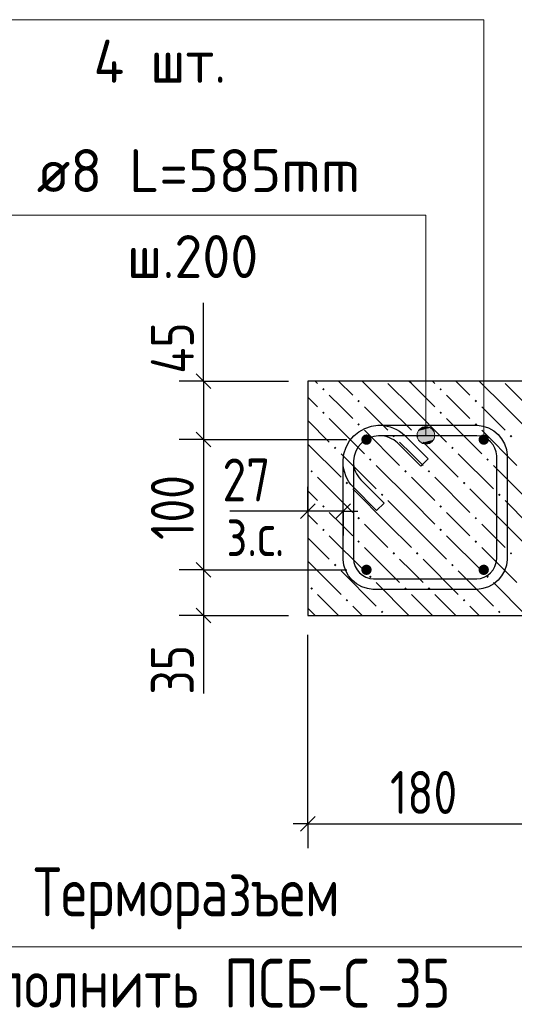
# Model space of a CAD drawing. Header units: millimetres. Extents: x 40580 to 1168286, y -220995 to 81020.
# Tile 302 of 419: x 771610 to 774141, y -121306 to -116265. Entities that reach past the tile are written whole.
import ezdxf

# ---------------------------------------------------------------- set-up
doc = ezdxf.new("R2010")
doc.units = ezdxf.units.MM
for name, color, linetype, lineweight in [('Standard', 7, 'Continuous', 25), ('ЖБ Перекрытие верхний уровень', 7, 'Continuous', 35), ('Позиционная метка линия выноска', 7, 'Continuous', 13), ('Примечания', 7, 'Continuous', 13), ('Ребро вкладыша арматура S1', 52, 'Continuous', 25), ('Ребро вкладыша арматура поперечная AW', 52, 'Continuous', 25)]:
    doc.layers.add(name, color=color, linetype=linetype, lineweight=lineweight)
doc.layers.add('Размерная выноска', color=7, linetype='Continuous')
doc.styles.add('GOST 2.304', font='isocpeur.ttf', dxfattribs={"width": 0.8})
doc.styles.add('GOST 2.304-81', font='txt')
doc.styles.add('ISOCPEUR', font='isocpeur.ttf')

msp = doc.modelspace()

# ---------------------------------------------------------------- hatches: boundary and pattern name
at = {"layer": 'ЖБ Перекрытие верхний уровень', "linetype": 'Continuous', "lineweight": -3, "transparency": 33554687}
for points in [[(773158.1, -118157.5), (773164.6, -118151), (773171.1, -118157.5), (773164.6, -118164)], [(773758.1, -118157.5), (773764.6, -118151), (773771.1, -118157.5), (773764.6, -118164)], [(773338.1, -118217.5), (773344.6, -118211), (773351.1, -118217.5), (773344.6, -118224)], [(773938.1, -118217.5), (773944.6, -118211), (773951.1, -118217.5), (773944.6, -118224)], [(773158.1, -118277.5), (773164.6, -118271), (773171.1, -118277.5), (773164.6, -118284)], [(773758.1, -118277.5), (773764.6, -118271), (773771.1, -118277.5), (773764.6, -118284)], [(773338.1, -118337.5), (773344.6, -118331), (773351.1, -118337.5), (773344.6, -118344)], [(773938.1, -118337.5), (773944.6, -118331), (773951.1, -118337.5), (773944.6, -118344)], [(773518, -118397.5), (773524.6, -118391), (773531.1, -118397.5), (773524.6, -118404)], [(773638.1, -118397.5), (773644.6, -118391), (773651.1, -118397.5), (773644.6, -118404)], [(774118, -118397.5), (774124.6, -118391), (774131.1, -118397.5), (774124.6, -118404)], [(773218, -118457.5), (773224.6, -118451), (773231.1, -118457.5), (773224.6, -118464)], [(773818, -118457.5), (773824.6, -118451), (773831.1, -118457.5), (773824.6, -118464)], [(773398, -118517.5), (773404.6, -118511), (773411.1, -118517.5), (773404.6, -118524)], [(773998, -118517.5), (774004.6, -118511), (774011.1, -118517.5), (774004.6, -118524)], [(773098, -118577.5), (773104.6, -118571), (773111.1, -118577.5), (773104.6, -118584)], [(773578.1, -118577.5), (773584.5, -118571), (773591.1, -118577.5), (773584.5, -118584)], [(773698, -118577.5), (773704.6, -118571), (773711.1, -118577.5), (773704.6, -118584)], [(773278.1, -118637.5), (773284.5, -118631), (773291.1, -118637.5), (773284.5, -118644)], [(773878.1, -118637.5), (773884.5, -118631), (773891.1, -118637.5), (773884.5, -118644)], [(773458.1, -118697.5), (773464.6, -118691), (773471.1, -118697.5), (773464.6, -118704)], [(774058.1, -118697.5), (774064.6, -118691), (774071.1, -118697.5), (774064.6, -118704)], [(773158.1, -118757.5), (773164.6, -118751), (773171.1, -118757.5), (773164.6, -118764)], [(773758.1, -118757.5), (773764.6, -118751), (773771.1, -118757.5), (773764.6, -118764)], [(773338.1, -118817.5), (773344.6, -118811), (773351.1, -118817.5), (773344.6, -118824)], [(773938.1, -118817.5), (773944.6, -118811), (773951.1, -118817.5), (773944.6, -118824)], [(773158.1, -118877.5), (773164.6, -118871), (773171.1, -118877.5), (773164.6, -118884)], [(773758.1, -118877.5), (773764.6, -118871), (773771.1, -118877.5), (773764.6, -118884)], [(773338.1, -118937.5), (773344.6, -118931), (773351.1, -118937.5), (773344.6, -118944)], [(773938.1, -118937.5), (773944.6, -118931), (773951.1, -118937.5), (773944.6, -118944)], [(773518, -118997.5), (773524.6, -118991), (773531.1, -118997.5), (773524.6, -119004)], [(773638.1, -118997.5), (773644.6, -118991), (773651.1, -118997.5), (773644.6, -119004)], [(774118, -118997.5), (774124.6, -118991), (774131.1, -118997.5), (774124.6, -119004)], [(773218, -119057.5), (773224.6, -119051), (773231.1, -119057.5), (773224.6, -119064)], [(773818, -119057.5), (773824.6, -119051), (773831.1, -119057.5), (773824.6, -119064)], [(773398, -119117.5), (773404.6, -119111), (773411.1, -119117.5), (773404.6, -119124)], [(773998, -119117.5), (774004.6, -119111), (774011.1, -119117.5), (774004.6, -119124)], [(773098, -119177.5), (773104.6, -119171), (773111.1, -119177.5), (773104.6, -119184)], [(773578.1, -119177.5), (773584.5, -119171), (773591.1, -119177.5), (773584.5, -119184)], [(773698, -119177.5), (773704.6, -119171), (773711.1, -119177.5), (773704.6, -119184)], [(773278.1, -119237.5), (773284.5, -119231), (773291.1, -119237.5), (773284.5, -119244)], [(773878.1, -119237.5), (773884.5, -119231), (773891.1, -119237.5), (773884.5, -119244)], [(773458.1, -119297.5), (773464.6, -119291), (773471.1, -119297.5), (773464.6, -119304)], [(774058.1, -119297.5), (774064.6, -119291), (774071.1, -119297.5), (774064.6, -119304)]]:
    msp.add_hatch(color=7, dxfattribs=at).paths.add_polyline_path(points, flags=16)
at = {"layer": 'Позиционная метка линия выноска', "linetype": 'Continuous', "lineweight": 13, "transparency": 33554687}
for points in [[(773711.6, -118354.6), (773666.6, -118354.6), (773650.4, -118370.8)], [(773711.6, -118354.6), (773650.4, -118370.8), (773727.8, -118370.8)], [(773666.6, -118354.6), (773711.6, -118354.6), (773689.1, -118348.3)], [(773727.8, -118370.8), (773650.4, -118370.8), (773644.1, -118393.3)], [(773727.8, -118370.8), (773644.1, -118393.3), (773734.1, -118393.3)], [(773734.1, -118393.3), (773644.1, -118393.3), (773650.4, -118415.8)], [(773734.1, -118393.3), (773650.4, -118415.8), (773727.8, -118415.8)], [(773727.8, -118415.8), (773650.4, -118415.8), (773666.6, -118432)], [(773727.8, -118415.8), (773666.6, -118432), (773711.6, -118432)], [(773711.6, -118432), (773666.6, -118432), (773689.1, -118438.3)]]:
    msp.add_hatch(color=7, dxfattribs=at).paths.add_polyline_path(points)
at = {"layer": 'Ребро вкладыша арматура S1', "linetype": 'Continuous', "lineweight": 25, "transparency": 33554687}
for points in [[(773411.6, -118415.1), (773409.6, -118404.9), (773403.8, -118396.2), (773395.2, -118390.5), (773385, -118388.4), (773374.8, -118390.5), (773366.1, -118396.2), (773360.3, -118404.9), (773358.3, -118415.1), (773360.3, -118425.3), (773366.1, -118434), (773374.8, -118439.7), (773385, -118441.8), (773395.2, -118439.7), (773403.8, -118434), (773409.6, -118425.3)], [(774011.6, -118415.1), (774009.6, -118404.9), (774003.8, -118396.2), (773995.2, -118390.5), (773985, -118388.4), (773974.8, -118390.5), (773966.1, -118396.2), (773960.3, -118404.9), (773958.3, -118415.1), (773960.3, -118425.3), (773966.1, -118434), (773974.8, -118439.7), (773985, -118441.8), (773995.2, -118439.7), (774003.8, -118434), (774009.6, -118425.3)], [(773411.6, -119081.8), (773409.6, -119071.6), (773403.8, -119062.9), (773395.2, -119057.1), (773385, -119055.1), (773374.8, -119057.1), (773366.1, -119062.9), (773360.3, -119071.6), (773358.3, -119081.8), (773360.3, -119092), (773366.1, -119100.6), (773374.8, -119106.4), (773385, -119108.4), (773395.2, -119106.4), (773403.8, -119100.6), (773409.6, -119092)], [(774011.6, -119081.8), (774009.6, -119071.6), (774003.8, -119062.9), (773995.2, -119057.1), (773985, -119055.1), (773974.8, -119057.1), (773966.1, -119062.9), (773960.3, -119071.6), (773958.3, -119081.8), (773960.3, -119092), (773966.1, -119100.6), (773974.8, -119106.4), (773985, -119108.4), (773995.2, -119106.4), (774003.8, -119100.6), (774009.6, -119092)]]:
    msp.add_hatch(color=7, dxfattribs=at).paths.add_polyline_path(points)

# ---------------------------------------------------------------- linework, layer by layer
at = {"layer": 'Standard', "color": 7, "linetype": 'Continuous', "lineweight": -3, "transparency": 33554687}
for p, q in [((772551.6, -118115.1), (772551.6, -118040.1)), ((772551.6, -118415.1), (772551.6, -119081.8)), ((773085, -118781.8), (773010, -118781.8)), ((773265, -118781.8), (773085, -118781.8)), ((773265, -118781.8), (773340, -118781.8)), ((772551.6, -119081.8), (772551.6, -119315.1)), ((772551.6, -119315.1), (772551.6, -119390.1)), ((773085, -120381.8), (773010, -120381.8)), ((773085, -120381.8), (774285, -120381.8))]:
    msp.add_line(p, q, dxfattribs=at)
at = {"layer": 'Standard', "color": 251, "linetype": 'Continuous', "lineweight": -3, "true_color": 0x656565, "transparency": 33554687}
for p, q in [((772551.6, -118115.1), (772426.6, -118115.1)), ((772551.6, -118115.1), (772676.6, -118115.1)), ((772551.6, -118115.1), (772985, -118115.1)), ((772551.6, -118415.1), (772426.6, -118415.1)), ((772551.6, -118415.1), (772676.6, -118415.1)), ((772551.6, -118415.1), (773285, -118415.1)), ((773085, -118781.8), (773085, -118656.8)), ((773265, -118781.8), (773265, -118656.8)), ((773085, -118781.8), (773085, -118906.8)), ((773085, -118781.8), (773085, -119081.8)), ((773265, -118781.8), (773265, -118906.8)), ((773265, -118781.8), (773265, -118781.8)), ((772551.6, -119081.8), (772426.6, -119081.8)), ((772551.6, -119081.8), (772676.6, -119081.8)), ((772551.6, -119081.8), (773285, -119081.8)), ((772551.6, -119315.1), (772426.6, -119315.1)), ((772551.6, -119315.1), (772676.6, -119315.1)), ((772551.6, -119315.1), (772985, -119315.1)), ((773085, -120381.8), (773085, -119415.1)), ((773085, -120381.8), (773085, -120256.8)), ((773085, -120381.8), (773085, -120506.8))]:
    msp.add_line(p, q, dxfattribs=at)
at = {"layer": 'Standard', "color": 7, "linetype": 'Continuous', "lineweight": 25, "transparency": 33554687}
for p, q in [((772514.1, -118077.6), (772589.1, -118152.6)), ((772514.1, -118377.6), (772589.1, -118452.6)), ((773122.5, -118744.3), (773047.5, -118819.3)), ((773302.5, -118744.3), (773227.5, -118819.3)), ((772514.1, -119044.3), (772589.1, -119119.3)), ((772514.1, -119277.6), (772589.1, -119352.6)), ((773047.5, -120419.3), (773122.5, -120344.3))]:
    msp.add_line(p, q, dxfattribs=at)
at = {"layer": 'Standard', "color": 7, "linetype": 'Continuous', "lineweight": -3, "transparency": 33554687}
msp.add_lwpolyline([(772551.6, -118115.1), (772551.6, -118118.7), (772551.6, -118118.7), (772551.6, -118415.1)], dxfattribs=at)
at = {"layer": 'ЖБ Перекрытие верхний уровень', "color": 7, "linetype": 'Continuous', "lineweight": 25, "transparency": 33554687}
for p, q in [((773085, -118115.1), (773085, -119315.1)), ((774285, -118115.1), (773085, -118115.1)), ((773085, -119315.1), (774285, -119315.1))]:
    msp.add_line(p, q, dxfattribs=at)
at = {"layer": 'ЖБ Перекрытие верхний уровень', "color": 9, "linetype": 'Continuous', "lineweight": -3, "true_color": 0xc7c7c7, "transparency": 33554687}
for p, q in [((773122.1, -118115.1), (773134.6, -118127.5)), ((773242.1, -118115.1), (773314.6, -118187.5)), ((773494.6, -118247.5), (773362.1, -118115.1)), ((773614.6, -118127.5), (773602.1, -118115.1)), ((773722.1, -118115.1), (773734.6, -118127.5)), ((773842.1, -118115.1), (773914.6, -118187.5)), ((774094.6, -118247.5), (773962.1, -118115.1)), ((773494.6, -118127.5), (773614.6, -118247.5)), ((773614.6, -118127.5), (773734.6, -118247.5)), ((774094.6, -118127.5), (774214.6, -118247.5)), ((773085, -118197.9), (773134.6, -118247.5)), ((773254.6, -118247.5), (773194.6, -118187.5)), ((773854.6, -118247.5), (773794.6, -118187.5)), ((773314.6, -118307.5), (773254.6, -118247.5)), ((773374.6, -118247.5), (773494.6, -118367.5)), ((773494.6, -118247.5), (773614.6, -118367.5)), ((773614.6, -118247.5), (773794.6, -118427.5)), ((773914.6, -118307.5), (773854.6, -118247.5)), ((773974.6, -118247.5), (774094.6, -118367.5)), ((774094.6, -118247.5), (774214.6, -118367.5)), ((773085, -118317.9), (773194.6, -118427.5)), ((773194.6, -118307.5), (773374.6, -118487.5)), ((773794.6, -118307.5), (773974.6, -118487.5)), ((773374.6, -118367.5), (773554.6, -118547.5)), ((773974.6, -118367.5), (774154.6, -118547.5)), ((773085, -118437.9), (773254.6, -118607.5)), ((773614.6, -118487.5), (773554.6, -118427.5)), ((773674.6, -118427.5), (773854.6, -118607.5)), ((773254.6, -118487.5), (773434.6, -118667.5)), ((773674.6, -118547.5), (773614.6, -118487.5)), ((773854.6, -118487.5), (774034.6, -118667.5)), ((773614.6, -118727.5), (773434.6, -118547.5)), ((774214.6, -118727.5), (774034.6, -118547.5)), ((773134.6, -118607.5), (773314.6, -118787.5)), ((773614.6, -118607.5), (773734.6, -118727.5)), ((773734.6, -118607.5), (773914.6, -118787.5)), ((773494.6, -118847.5), (773314.6, -118667.5)), ((774094.6, -118847.5), (773914.6, -118667.5)), ((773085, -118677.9), (773134.6, -118727.5)), ((773494.6, -118727.5), (773614.6, -118847.5)), ((773614.6, -118727.5), (773734.6, -118847.5)), ((774094.6, -118727.5), (774214.6, -118847.5)), ((773085, -118797.9), (773134.6, -118847.5)), ((773254.6, -118847.5), (773194.6, -118787.5)), ((773854.6, -118847.5), (773794.6, -118787.5)), ((773314.6, -118907.5), (773254.6, -118847.5)), ((773374.6, -118847.5), (773494.6, -118967.5)), ((773494.6, -118847.5), (773614.6, -118967.5)), ((773614.6, -118847.5), (773794.6, -119027.5)), ((773914.6, -118907.5), (773854.6, -118847.5)), ((773974.6, -118847.5), (774094.6, -118967.5)), ((774094.6, -118847.5), (774214.6, -118967.5)), ((773085, -118917.9), (773194.6, -119027.5)), ((773194.6, -118907.5), (773374.6, -119087.5)), ((773794.6, -118907.5), (773974.6, -119087.5)), ((773374.6, -118967.5), (773554.6, -119147.5)), ((773974.6, -118967.5), (774154.6, -119147.5)), ((773085, -119037.9), (773254.6, -119207.5)), ((773614.6, -119087.5), (773554.6, -119027.5)), ((773674.6, -119027.5), (773854.6, -119207.5)), ((773254.6, -119087.5), (773434.6, -119267.5)), ((773674.6, -119147.5), (773614.6, -119087.5)), ((773854.6, -119087.5), (774034.6, -119267.5)), ((773602.1, -119315.1), (773434.6, -119147.5)), ((774202.1, -119315.1), (774034.6, -119147.5)), ((773134.6, -119207.5), (773242.1, -119315.1)), ((773614.6, -119207.5), (773722.1, -119315.1)), ((773734.6, -119207.5), (773842.1, -119315.1)), ((773362.1, -119315.1), (773314.6, -119267.5)), ((773962.1, -119315.1), (773914.6, -119267.5)), ((773085, -119277.9), (773122.1, -119315.1))]:
    msp.add_line(p, q, dxfattribs=at)
at = {"layer": 'Позиционная метка линия выноска', "color": 7, "linetype": 'Continuous', "lineweight": 13, "transparency": 33554687}
for p, q in [((773689.1, -118348.3), (773689.1, -118348.3)), ((773644.1, -118393.3), (773644.1, -118393.3)), ((773734.1, -118393.3), (773734.1, -118393.3)), ((773689.1, -118438.3), (773689.1, -118438.3))]:
    msp.add_line(p, q, dxfattribs=at)
for points in [[(771528.3, -116265.1), (773985, -116265.1), (773985, -118415.1)], [(771558.3, -117265.1), (773689.1, -117265.1), (773689.1, -118393.3)], [(771218.3, -121011.8), (775049.6, -121011.8), (775049.6, -119315.1)]]:
    msp.add_lwpolyline(points, dxfattribs=at)
msp.add_circle((773689.1, -118393.3), 45, dxfattribs=at)
at = {"layer": 'Размерная выноска', "color": 7, "linetype": 'Continuous', "lineweight": -3, "transparency": 33554687}
for p, q in [((772551.6, -118115.1), (772551.6, -117715.1)), ((773085, -118781.8), (772685, -118781.8)), ((772551.6, -119315.1), (772551.6, -119715.1))]:
    msp.add_line(p, q, dxfattribs=at)
at = {"layer": 'Ребро вкладыша арматура поперечная AW', "color": 7, "linetype": 'Continuous', "lineweight": -3, "transparency": 33554687}
msp.add_lwpolyline([(773436.9, -118777.7), (773316.5, -118657.3), (773305.5, -118644.6), (773295.3, -118630.5), (773286.4, -118615.4), (773279.1, -118599.9), (773273.3, -118583.7), (773268.9, -118566.9), (773266.1, -118549.7), (773265, -118532.9), (773265, -118519.6), (773269.5, -118487.1), (773280.7, -118453.2), (773298.1, -118422), (773319.6, -118396.4), (773345.2, -118374.9), (773376.4, -118357.5), (773410.3, -118346.3), (773442.8, -118341.8), (773952.6, -118341.8), (773980.4, -118345.6), (774009.4, -118355.2), (774036.2, -118370.2), (774058.2, -118388.6), (774076.6, -118410.6), (774091.5, -118437.3), (774101.1, -118466.3), (774105, -118494.1), (774105, -119029.4), (774101.1, -119057.2), (774091.5, -119086.3), (774076.6, -119113), (774058.2, -119135), (774036.2, -119153.4), (774009.4, -119168.3), (773980.4, -119177.9), (773952.6, -119181.8), (773417.3, -119181.8), (773389.5, -119177.9), (773360.5, -119168.3), (773333.8, -119153.4), (773311.7, -119135), (773293.4, -119113), (773278.4, -119086.3), (773268.8, -119057.2), (773265, -119029.4), (773265, -118519.6), (773269.5, -118487.1), (773280.7, -118453.2), (773298.1, -118422), (773319.6, -118396.4), (773345.2, -118374.9), (773376.4, -118357.5), (773410.3, -118346.3), (773442.8, -118341.8), (773456.1, -118341.8), (773472.9, -118343), (773490, -118345.7), (773506.9, -118350.1), (773523.1, -118356), (773538.6, -118363.2), (773553.7, -118372.1), (773567.8, -118382.3), (773580.5, -118393.3), (773700.9, -118513.7), (773663.2, -118551.4), (773544.1, -118432.4), (773534.6, -118424.1), (773524.5, -118416.8), (773513.7, -118410.5), (773502.6, -118405.3), (773491.1, -118401.1), (773479.1, -118398), (773466.7, -118396), (773454.2, -118395.1), (773446.5, -118395.1), (773422.4, -118398.5), (773398, -118406.5), (773375.6, -118419), (773357.4, -118434.2), (773342.2, -118452.4), (773329.7, -118474.8), (773321.6, -118499.2), (773318.3, -118523.3), (773318.3, -119025.7), (773321, -119045.1), (773327.4, -119064.7), (773337.5, -119082.6), (773349.6, -119097.1), (773364.1, -119109.3), (773382.1, -119119.3), (773401.6, -119125.7), (773421, -119128.4), (773948.9, -119128.4), (773968.3, -119125.7), (773987.9, -119119.3), (774005.8, -119109.3), (774020.3, -119097.1), (774032.5, -119082.6), (774042.5, -119064.7), (774048.9, -119045.1), (774051.6, -119025.7), (774051.6, -118497.8), (774048.9, -118478.4), (774042.5, -118458.9), (774032.5, -118441), (774020.3, -118426.4), (774005.8, -118414.3), (773987.9, -118404.3), (773968.3, -118397.8), (773948.9, -118395.1), (773446.5, -118395.1), (773422.4, -118398.5), (773398, -118406.5), (773375.6, -118419), (773357.4, -118434.2), (773342.2, -118452.4), (773329.7, -118474.8), (773321.6, -118499.2), (773318.3, -118523.3), (773318.3, -118531), (773319.2, -118543.5), (773321.2, -118555.9), (773324.3, -118567.9), (773328.5, -118579.5), (773333.7, -118590.5), (773340, -118601.3), (773347.3, -118611.4), (773355.5, -118620.9), (773474.6, -118740), (773436.9, -118777.7)], dxfattribs=at)
msp.add_lwpolyline([(773436.9, -118777.7), (773316.5, -118657.3), (773305.5, -118644.6), (773295.3, -118630.5), (773286.4, -118615.4), (773279.1, -118599.9), (773273.3, -118583.7), (773268.9, -118566.9), (773266.1, -118549.7), (773265, -118532.9), (773265, -118519.6), (773269.5, -118487.1), (773280.7, -118453.2), (773298.1, -118422), (773319.6, -118396.4), (773345.2, -118374.9), (773376.4, -118357.5), (773410.3, -118346.3), (773442.8, -118341.8), (773952.6, -118341.8), (773980.4, -118345.6), (774009.4, -118355.2), (774036.2, -118370.2), (774058.2, -118388.6), (774076.6, -118410.6), (774091.5, -118437.3), (774101.1, -118466.3), (774105, -118494.1), (774105, -119029.4), (774101.1, -119057.2), (774091.5, -119086.3), (774076.6, -119113), (774058.2, -119135), (774036.2, -119153.4), (774009.4, -119168.3), (773980.4, -119177.9), (773952.6, -119181.8), (773417.3, -119181.8), (773389.5, -119177.9), (773360.5, -119168.3), (773333.8, -119153.4), (773311.7, -119135), (773293.4, -119113), (773278.4, -119086.3), (773268.8, -119057.2), (773265, -119029.4), (773265, -118519.6), (773269.5, -118487.1), (773280.7, -118453.2), (773298.1, -118422), (773319.6, -118396.4), (773345.2, -118374.9), (773376.4, -118357.5), (773410.3, -118346.3), (773442.8, -118341.8), (773456.1, -118341.8), (773472.9, -118343), (773490, -118345.7), (773506.9, -118350.1), (773523.1, -118356), (773538.6, -118363.2), (773553.7, -118372.1), (773567.8, -118382.3), (773580.5, -118393.3), (773700.9, -118513.7), (773663.2, -118551.4), (773544.1, -118432.4), (773534.6, -118424.1), (773524.5, -118416.8), (773513.7, -118410.5), (773502.6, -118405.3), (773491.1, -118401.1), (773479.1, -118398), (773466.7, -118396), (773454.2, -118395.1), (773446.5, -118395.1), (773422.4, -118398.5), (773398, -118406.5), (773375.6, -118419), (773357.4, -118434.2), (773342.2, -118452.4), (773329.7, -118474.8), (773321.6, -118499.2), (773318.3, -118523.3), (773318.3, -119025.7), (773321, -119045.1), (773327.4, -119064.7), (773337.5, -119082.6), (773349.6, -119097.1), (773364.1, -119109.3), (773382.1, -119119.3), (773401.6, -119125.7), (773421, -119128.4), (773948.9, -119128.4), (773968.3, -119125.7), (773987.9, -119119.3), (774005.8, -119109.3), (774020.3, -119097.1), (774032.5, -119082.6), (774042.5, -119064.7), (774048.9, -119045.1), (774051.6, -119025.7), (774051.6, -118497.8), (774048.9, -118478.4), (774042.5, -118458.9), (774032.5, -118441), (774020.3, -118426.4), (774005.8, -118414.3), (773987.9, -118404.3), (773968.3, -118397.8), (773948.9, -118395.1), (773446.5, -118395.1), (773422.4, -118398.5), (773398, -118406.5), (773375.6, -118419), (773357.4, -118434.2), (773342.2, -118452.4), (773329.7, -118474.8), (773321.6, -118499.2), (773318.3, -118523.3), (773318.3, -118531), (773319.2, -118543.5), (773321.2, -118555.9), (773324.3, -118567.9), (773328.5, -118579.5), (773333.7, -118590.5), (773340, -118601.3), (773347.3, -118611.4), (773355.5, -118620.9), (773474.6, -118740), (773436.9, -118777.7)], dxfattribs=at)

# ---------------------------------------------------------------- texts
at = {"layer": 'Standard', "color": 7, "linetype": 'Continuous', "lineweight": 25, "transparency": 33554687, "char_height": 220, "attachment_point": 7, "rotation": 90, "style": 'GOST 2.304-81'}
for s, insert, width in [('45', (772501.6, -118077.6), 375.735), ('100', (772501.6, -118928.3), 485.085), ('35', (772501.6, -119720.4), 360.165)]:
    msp.add_mtext(s, dxfattribs=dict(at, insert=insert, width=width))
at = {"layer": 'Standard', "color": 7, "linetype": 'Continuous', "lineweight": 25, "transparency": 33554687, "char_height": 220, "attachment_point": 7, "style": 'GOST 2.304-81'}
for s, insert, width in [('27', (772648, -118731.8), 391.311), ('з.с.', (772668.2, -119011.9), 446.06), ('180', (773505.1, -120331.7), 485.073)]:
    msp.add_mtext(s, dxfattribs=dict(at, insert=insert, width=width))
at = {"layer": 'Примечания', "color": 7, "linetype": 'Continuous', "lineweight": 25, "transparency": 33554687, "attachment_point": 7, "style": 'GOST 2.304'}
for s, insert, char_height, width in [('\\W0.95;4 шт.', (771988.3, -116587.8), 220, 873.813), ('Терморазъем', (771680.8, -120923.4), 250, 1768.079), ('заполнить\\~ПСБ-С\\~35', (771218.3, -121323.4), 250, 2692.065)]:
    msp.add_mtext(s, dxfattribs=dict(at, insert=insert, char_height=char_height, width=width))
at = {"layer": 'Ребро вкладыша арматура поперечная AW', "color": 7, "linetype": 'Continuous', "lineweight": 13, "transparency": 33554687, "char_height": 220, "attachment_point": 7, "style": 'ISOCPEUR'}
for s, insert, width in [('\\W0.98;ø8 L=585mm ', (771697.3, -117147.8), 1889.823), ('\\W0.95;ш.200 ', (772159.3, -117587.8), 962.814)]:
    msp.add_mtext(s, dxfattribs=dict(at, insert=insert, width=width))

doc.saveas('drawing.dxf')
